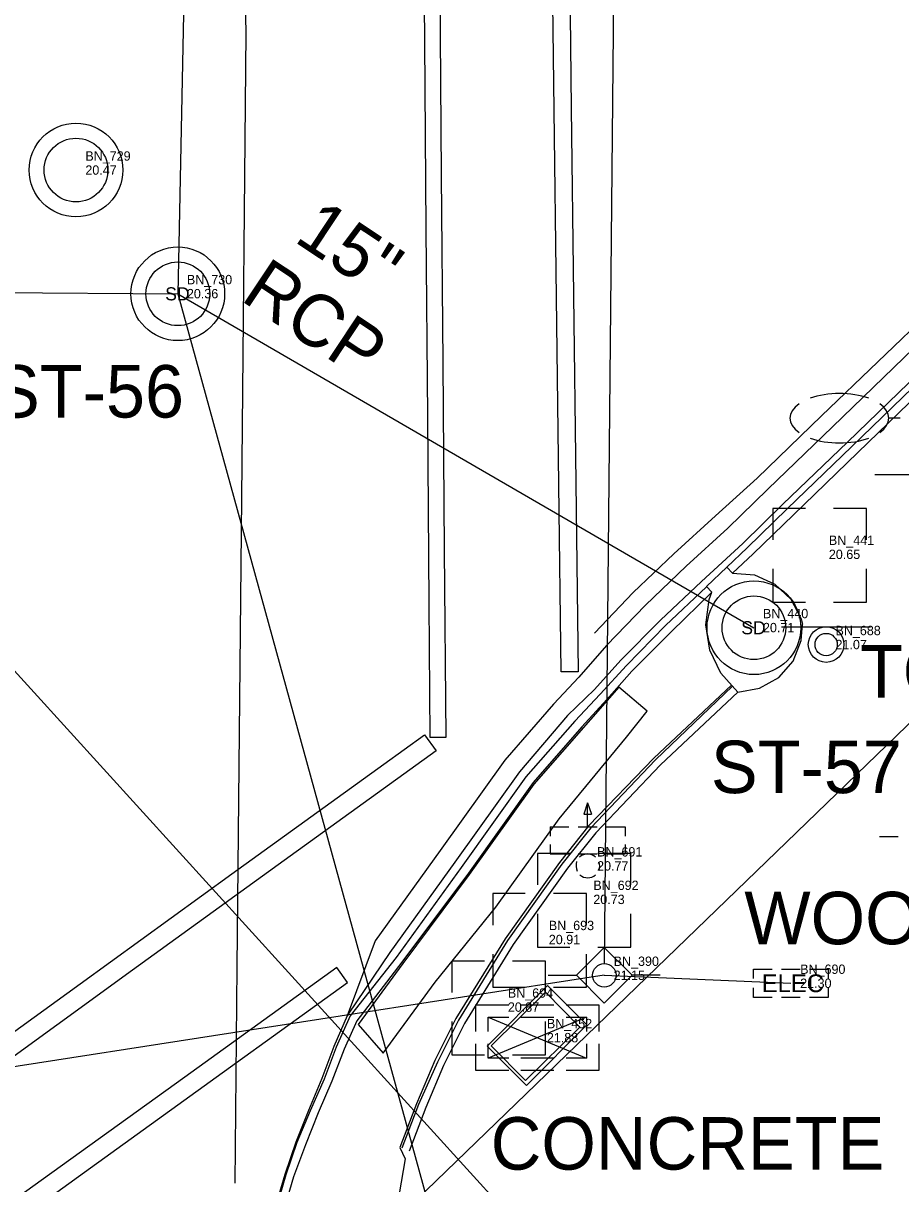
# Model space of a CAD drawing. Extents: x 509744 to 512285, y 1314862 to 1316822.
# Drawn here: x 510494.1 to 510540.9, y 1315940.7 to 1316002.7 of the extents above; entities that cross this region are included whole.
import ezdxf

# ---------------------------------------------------------------- set-up
doc = ezdxf.new("R2010")
doc.units = 0
for name, color, linetype in [('CGBack_ep', 7, 'Continuous'), ('CGep_ep', 7, 'Continuous'), ('CGFace_ep', 7, 'Continuous'), ('ConcSlabs_ep', 7, 'Continuous'), ('CurbRampWarning_ep', 7, 'Continuous'), ('ElecAer_ep', 7, 'Continuous'), ('GuyWireAnchor_ep', 7, 'Continuous'), ('InletCurb_ep', 7, 'Continuous'), ('Luminaire_ep', 7, 'Continuous'), ('ManholeSW_ep', 7, 'Continuous'), ('ManholeUnknown_ep', 7, 'Continuous'), ('MeterElec_ep', 7, 'Continuous'), ('NonPlottingEle_dp', 7, 'Continuous'), ('PavtAsphalt_ep', 7, 'Continuous'), ('PavtBreak_ep', 7, 'Continuous'), ('PedSignal_ep', 7, 'Continuous'), ('PipeCulvert_ep', 7, 'Continuous'), ('PMRK_ep', 7, 'Continuous'), ('PoleShared_ep', 7, 'Continuous'), ('PullBox_ep', 7, 'Continuous'), ('RWLine_ep', 7, 'Continuous'), ('SidewalkBack_ep', 7, 'Continuous'), ('SignalControl_ep', 7, 'Continuous'), ('SignSingle_ep', 7, 'Continuous'), ('Slopes_ep', 7, 'Continuous'), ('TextElevLabel', 7, 'Continuous'), ('TextPtLabel', 7, 'Continuous'), ('TextTopoLabel_ep', 7, 'Continuous')]:
    doc.layers.add(name, color=color, linetype=linetype)

msp = doc.modelspace()

# ---------------------------------------------------------------- linework, layer by layer
at = {"layer": 'CGBack_ep'}
for points in [[(510906.619, 1316389.372), (510906.094, 1316388.771), (510873.175, 1316351.137), (510840.313, 1316313.453), (510807.488, 1316275.737), (510774.647, 1316238.034), (510741.785, 1316200.35), (510708.978, 1316162.618), (510676.101, 1316124.947), (510643.265, 1316087.24), (510610.387, 1316049.569), (510574.578, 1316014.543), (510538.643, 1315979.773), (510535.201, 1315976.45), (510533.049, 1315974.36), (510531.944, 1315973.343)], [(510530.84, 1315972.326), (510528.7, 1315970.224), (510526.58, 1315968.101), (510525.246, 1315966.593), (510523.914, 1315965.127), (510521.306, 1315962.15), (510517.851, 1315957.32), (510514.308, 1315952.56), (510511.893, 1315949.429), (510511.227, 1315947.915), (510510.567, 1315946.206), (510509.833, 1315944.517), (510509.149, 1315942.816), (510508.523, 1315941.099), (510506.469, 1315934.112), (510506.151, 1315932.314), (510505.93, 1315930.491), (510505.271, 1315921.484)], [(510532.245, 1315966.988), (510528.104, 1315963.093), (510524.648, 1315959.473), (510523.14, 1315957.576), (510520.242, 1315953.501), (510517.643, 1315949.284), (510516.52, 1315947.046), (510515.581, 1315944.811), (510514.694, 1315942.473)]]:
    msp.add_lwpolyline(points, dxfattribs=at)
at = {"layer": 'CGep_ep'}
msp.add_lwpolyline([(510741.133, 1316200.92), (510708.324, 1316163.19), (510675.447, 1316125.519), (510642.649, 1316087.779), (510609.794, 1316050.088), (510574.024, 1316015.104), (510538.089, 1315980.334), (510534.647, 1315977.011), (510532.5, 1315974.915), (510530.292, 1315972.882), (510528.11, 1315970.821), (510525.996, 1315968.692), (510524.588, 1315967.118), (510523.15, 1315965.736), (510520.573, 1315962.735), (510517.125, 1315957.899), (510513.652, 1315953.084), (510511.433, 1315949.796), (510511.381, 1315949.707)], dxfattribs=at)
at = {"layer": 'CGFace_ep'}
for points in [[(510906.225, 1316389.717), (510905.7, 1316389.116), (510872.806, 1316351.459), (510839.944, 1316313.775), (510807.114, 1316276.063), (510774.274, 1316238.36), (510741.428, 1316200.662), (510708.597, 1316162.951), (510675.716, 1316125.283), (510642.909, 1316087.551), (510610.035, 1316049.877), (510574.249, 1316014.876), (510538.32, 1315980.1), (510534.878, 1315976.777), (510532.728, 1315974.684), (510531.649, 1315973.653)], [(510530.563, 1315972.616), (510530.559, 1315972.612), (510528.38, 1315970.548), (510526.287, 1315968.398), (510524.888, 1315966.879), (510523.537, 1315965.427), (510520.919, 1315962.459), (510517.468, 1315957.625), (510513.994, 1315952.81), (510511.543, 1315949.708), (510510.793, 1315948.028), (510510.15, 1315946.315), (510509.405, 1315944.629), (510508.702, 1315942.932), (510508.114, 1315941.205), (510506.084, 1315934.213), (510505.766, 1315932.415), (510505.545, 1315930.592), (510504.845, 1315921.259)], [(510531.952, 1315967.294), (510527.839, 1315963.37), (510524.388, 1315959.745), (510522.837, 1315957.798), (510519.939, 1315953.724), (510517.318, 1315949.473), (510516.195, 1315947.235), (510515.189, 1315944.967), (510514.303, 1315942.63)]]:
    msp.add_lwpolyline(points, dxfattribs=at)
at = {"layer": 'ConcSlabs_ep'}
msp.add_lwpolyline([(510519.072, 1315948.104), (510521.972, 1315950.965), (510523.808, 1315949.101), (510520.909, 1315946.241)], close=True, dxfattribs=at)
at = {"layer": 'CurbRampWarning_ep'}
msp.add_lwpolyline([(510511.975, 1315949.234), (510513.304, 1315947.711), (510516.084, 1315951.49), (510519.323, 1315955.494), (510522.698, 1315960.227), (510526.297, 1315964.573), (510527.402, 1315965.975), (510525.882, 1315967.251), (510521.341, 1315962.065), (510517.889, 1315957.253), (510514.35, 1315952.496)], close=True, dxfattribs=at)
at = {"layer": 'ElecAer_ep'}
for p, q in [((510526.298, 1316077.939), (510525.108, 1315952.49)), ((510525.108, 1315951.865), (510535.064, 1315951.44))]:
    msp.add_line(p, q, dxfattribs=at)
for points in [[(510447.916, 1315923.604), (510519.717, 1315939.401), (510434.348, 1316033.385), (510447.882, 1315923.851)], [(510525.108, 1315951.865), (510419.206, 1315935.43), (510273.562, 1315935.372), (510178.5, 1315925.306)]]:
    msp.add_lwpolyline(points, dxfattribs=at)
at = {"layer": 'GuyWireAnchor_ep'}
msp.add_line((510539.792, 1315959.28), (510540.792, 1315959.28), dxfattribs=at)
at = {"layer": 'InletCurb_ep'}
for points in [[(510530.84, 1315972.326), (510530.563, 1315972.616), (510531.649, 1315973.653), (510531.944, 1315973.343)], [(510531.944, 1315973.343), (510533.122, 1315973.237), (510534.203, 1315972.751), (510535.065, 1315971.939), (510535.611, 1315970.891), (510535.689, 1315970.611)], [(510532.245, 1315966.988), (510531.325, 1315967.998), (510530.733, 1315969.229), (510530.521, 1315970.579), (510530.706, 1315971.931), (510530.84, 1315972.326)], [(510532.245, 1315966.988), (510533.399, 1315967.188), (510534.419, 1315967.762), (510535.189, 1315968.644), (510535.62, 1315969.733), (510535.689, 1315970.611)]]:
    msp.add_lwpolyline(points, dxfattribs=at)
at = {"layer": 'Luminaire_ep'}
msp.add_line((510540.899, 1315981.607), (510540.299, 1315981.607), dxfattribs=at)
for start_param, end_param in [(4.075781, 5.348997), (5.668326, 6.898045), (2.526733, 3.756452), (0.934187, 2.207405)]:
    msp.add_ellipse((510537.659, 1315981.607), major_axis=(-2.64, 0), ratio=0.5, start_param=start_param, end_param=end_param, dxfattribs=at)
at = {"layer": 'ManholeSW_ep'}
for centre, radius in [((510502.341, 1315988.248), 2.5), ((510502.341, 1315988.248), 1.7), ((510533.095, 1315970.419), 2.5), ((510533.095, 1315970.419), 1.7)]:
    msp.add_circle(centre, radius, dxfattribs=at)
at = {"layer": 'ManholeUnknown_ep'}
for radius in [2.5, 1.7]:
    msp.add_circle((510496.905, 1315994.857), radius, dxfattribs=at)
at = {"layer": 'MeterElec_ep'}
for points in [[(510533.064, 1315951.688), (510533.064, 1315952.19), (510534.064, 1315952.19)], [(510534.564, 1315952.19), (510535.564, 1315952.19)], [(510536.064, 1315952.19), (510537.064, 1315952.19), (510537.064, 1315951.688)], [(510534.064, 1315950.687), (510533.064, 1315950.687), (510533.064, 1315951.188)], [(510537.064, 1315951.188), (510537.064, 1315950.687), (510536.064, 1315950.687)], [(510535.564, 1315950.687), (510534.564, 1315950.687)]]:
    msp.add_lwpolyline(points, dxfattribs=at)
at = {"layer": 'PavtAsphalt_ep'}
msp.add_lwpolyline([(510573.224, 1316015.914), (510537.289, 1315981.144), (510533.846, 1315977.821), (510531.697, 1315975.728), (510529.48, 1315973.704), (510527.307, 1315971.634), (510525.232, 1315969.466), (510523.749, 1315967.787), (510522.403, 1315966.332), (510519.791, 1315963.358), (510516.341, 1315958.525), (510512.867, 1315953.71), (510511.381, 1315949.707), (510510.662, 1315948.062), (510510.028, 1315946.347), (510509.316, 1315944.653), (510508.639, 1315942.949), (510508.051, 1315941.222), (510505.991, 1315934.237), (510505.673, 1315932.44), (510505.452, 1315930.617), (510504.719, 1315921.192), (510511.116, 1315924.575), (510510.582, 1315921.202)], dxfattribs=at)
at = {"layer": 'PavtBreak_ep'}
msp.add_lwpolyline([(510504.573, 1316068.305), (510505.103, 1316043.281), (510505.632, 1316018.255), (510505.973, 1316002.185), (510505.733, 1315977.345), (510505.494, 1315952.305), (510505.384, 1315940.768)], dxfattribs=at)
at = {"layer": 'PedSignal_ep'}
for p, q in [((510524.219, 1315961.069), (510524.021, 1315960.469)), ((510524.219, 1315959.794), (510524.219, 1315961.069)), ((510524.219, 1315961.069), (510524.417, 1315960.469)), ((510524.021, 1315960.469), (510524.417, 1315960.469)), ((510522.219, 1315959.794), (510523.219, 1315959.794)), ((510522.219, 1315959.794), (510522.219, 1315959.287)), ((510523.719, 1315959.794), (510524.719, 1315959.794)), ((510525.219, 1315959.794), (510526.219, 1315959.794)), ((510526.219, 1315959.794), (510526.219, 1315959.287)), ((510522.219, 1315958.852), (510522.219, 1315958.344)), ((510526.219, 1315958.852), (510526.219, 1315958.344)), ((510522.219, 1315958.344), (510523.219, 1315958.344)), ((510523.719, 1315958.344), (510524.719, 1315958.344)), ((510525.219, 1315958.344), (510526.219, 1315958.344))]:
    msp.add_line(p, q, dxfattribs=at)
for centre, radius, start, end in [((510524.211, 1315957.728), 0.616, 45.06774, 132.92209), ((510524.362, 1315957.726), 0.766, 163.88316, 202.84976), ((510524.436, 1315957.684), 0.437, 329.03624, 30.96376), ((510524.226, 1315957.686), 0.617, 227.10453, 312.89547)]:
    msp.add_arc(centre, radius, start, end, dxfattribs=at)
at = {"layer": 'PipeCulvert_ep'}
for p, q in [((510504.215, 1316082.587), (510502.341, 1315988.248)), ((510453.061, 1315988.58), (510502.341, 1315988.248)), ((510502.341, 1315988.248), (510563.442, 1315766.288)), ((510502.341, 1315988.248), (510533.095, 1315970.419))]:
    msp.add_line(p, q, dxfattribs=at)
at = {"layer": 'PMRK_ep'}
for points in [[(510904.086, 1316390.528), (510871.21, 1316352.856), (510838.345, 1316315.173), (510805.495, 1316277.479), (510772.752, 1316239.691), (510739.91, 1316201.99), (510707.064, 1316164.292), (510674.247, 1316126.568), (510641.452, 1316088.825), (510608.591, 1316051.141), (510572.788, 1316016.355), (510536.711, 1315981.729), (510533.269, 1315978.406), (510531.042, 1315976.391), (510528.825, 1315974.367), (510526.652, 1315972.298), (510524.577, 1315970.129)], [(510522.483, 1316068.153), (510522.606, 1316058.154), (510522.73, 1316048.155), (510522.853, 1316038.156), (510522.977, 1316028.156), (510523.1, 1316018.157), (510523.224, 1316008.158), (510523.348, 1315998.159), (510523.471, 1315988.159), (510523.595, 1315978.16), (510523.719, 1315968.072), (510522.809, 1315968.061), (510522.686, 1315978.06), (510522.562, 1315988.059), (510522.439, 1315998.059), (510522.315, 1316008.058), (510522.191, 1316018.057), (510522.068, 1316028.056), (510521.944, 1316038.056), (510521.821, 1316048.055), (510521.697, 1316058.054), (510521.573, 1316068.142), (510522.483, 1316068.153)], [(510515.425, 1316011.723), (510515.504, 1316001.723), (510515.583, 1315991.724), (510515.663, 1315981.724), (510515.742, 1315971.724), (510515.799, 1315964.572), (510516.66, 1315964.579), (510516.58, 1315974.579), (510516.501, 1315984.578), (510516.421, 1315994.578), (510516.342, 1316004.578)], [(510464.722, 1315927.965), (510472.824, 1315933.827), (510480.925, 1315939.69), (510489.027, 1315945.552), (510497.128, 1315951.414), (510505.23, 1315957.276), (510513.331, 1315963.138), (510515.507, 1315964.712), (510516.125, 1315963.857), (510508.024, 1315957.995), (510499.922, 1315952.133), (510491.821, 1315946.271), (510483.719, 1315940.409), (510475.618, 1315934.547), (510467.516, 1315928.684), (510465.341, 1315927.11), (510464.722, 1315927.965)], [(510510.829, 1315952.281), (510502.717, 1315946.434), (510494.604, 1315940.586), (510486.492, 1315934.739), (510478.38, 1315928.892), (510470.268, 1315923.044), (510464.332, 1315918.766), (510464.909, 1315917.966), (510473.021, 1315923.813), (510481.134, 1315929.66), (510489.246, 1315935.508), (510497.358, 1315941.355), (510505.471, 1315947.202), (510511.406, 1315951.481), (510510.829, 1315952.281)]]:
    msp.add_lwpolyline(points, dxfattribs=at)
at = {"layer": 'PoleShared_ep'}
for p, q in [((510522.12, 1315951.865), (510523.62, 1315951.865)), ((510528.096, 1315951.865), (510526.596, 1315951.865))]:
    msp.add_line(p, q, dxfattribs=at)
msp.add_lwpolyline([(510523.62, 1315951.865), (510525.108, 1315953.353), (510526.596, 1315951.865), (510525.108, 1315950.377), (510523.62, 1315951.865)], dxfattribs=at)
msp.add_circle((510525.108, 1315951.865), 0.625, dxfattribs=at)
at = {"layer": 'PullBox_ep'}
for points in [[(510535.842, 1315976.791), (510534.108, 1315976.791), (510534.108, 1315975.115)], [(510539.103, 1315975.115), (510539.103, 1315976.791), (510537.342, 1315976.791)], [(510534.108, 1315973.563), (510534.108, 1315971.791)], [(510537.342, 1315971.791), (510539.103, 1315971.791), (510539.103, 1315973.563)], [(510534.108, 1315971.791), (510535.842, 1315971.791)], [(510523.268, 1315958.369), (510521.535, 1315958.369), (510521.535, 1315956.694)], [(510526.53, 1315956.694), (510526.53, 1315958.369), (510524.768, 1315958.369)], [(510520.892, 1315956.226), (510519.159, 1315956.226), (510519.159, 1315954.55)], [(510524.154, 1315954.55), (510524.154, 1315956.226), (510522.392, 1315956.226)], [(510521.535, 1315955.142), (510521.535, 1315953.369)], [(510524.768, 1315953.369), (510526.53, 1315953.369), (510526.53, 1315955.142)], [(510521.535, 1315953.369), (510523.268, 1315953.369)], [(510518.705, 1315952.618), (510516.971, 1315952.618), (510516.971, 1315950.942)], [(510519.159, 1315952.998), (510519.159, 1315951.226)], [(510521.966, 1315950.942), (510521.966, 1315952.618), (510520.205, 1315952.618)], [(510522.392, 1315951.226), (510524.154, 1315951.226), (510524.154, 1315952.998)], [(510519.159, 1315951.226), (510520.892, 1315951.226)], [(510516.971, 1315949.39), (510516.971, 1315947.618)], [(510520.205, 1315947.618), (510521.966, 1315947.618), (510521.966, 1315949.39)], [(510516.971, 1315947.618), (510518.705, 1315947.618)]]:
    msp.add_lwpolyline(points, dxfattribs=at)
at = {"layer": 'RWLine_ep'}
msp.add_line((510616.27, 1316037.666), (510510.666, 1315935.625), dxfattribs=at)
at = {"layer": 'SidewalkBack_ep'}
msp.add_lwpolyline([(510531.899, 1315967.35), (510527.758, 1315963.455), (510524.278, 1315959.86), (510522.709, 1315957.892), (510519.811, 1315953.818), (510517.18, 1315949.553), (510516.058, 1315947.315), (510515.084, 1315945.009), (510514.198, 1315942.672), (510514.469, 1315942.066), (510514.15, 1315940.203), (510513.333, 1315939.706), (510511.27, 1315937.648), (510509.833, 1315935.015), (510509.755, 1315931.512), (510511.116, 1315924.575)], dxfattribs=at)
at = {"layer": 'SignalControl_ep'}
for p, q in [((510518.253, 1315950.28), (510520.003, 1315950.28)), ((510518.253, 1315948.859), (510518.253, 1315950.28)), ((510520.659, 1315950.28), (510522.409, 1315950.28)), ((510523.065, 1315950.28), (510524.815, 1315950.28)), ((510524.815, 1315950.28), (510524.815, 1315948.859)), ((510518.909, 1315949.624), (510524.159, 1315947.437)), ((510524.159, 1315949.624), (510518.909, 1315947.437)), ((510518.909, 1315949.624), (510520.003, 1315949.624)), ((510518.909, 1315948.859), (510518.909, 1315949.624)), ((510520.659, 1315949.624), (510522.409, 1315949.624)), ((510523.065, 1315949.624), (510524.159, 1315949.624)), ((510524.159, 1315949.624), (510524.159, 1315948.859)), ((510522.404, 1315948.869), (510522.404, 1315948.869)), ((510518.253, 1315946.78), (510518.253, 1315948.202)), ((510518.909, 1315947.437), (510518.909, 1315948.202)), ((510524.159, 1315948.202), (510524.159, 1315947.437)), ((510524.815, 1315948.202), (510524.815, 1315946.78)), ((510520.003, 1315947.437), (510518.909, 1315947.437)), ((510522.409, 1315947.437), (510520.659, 1315947.437)), ((510524.159, 1315947.437), (510523.065, 1315947.437)), ((510520.003, 1315946.78), (510518.253, 1315946.78)), ((510522.409, 1315946.78), (510520.659, 1315946.78)), ((510524.815, 1315946.78), (510523.068, 1315946.78))]:
    msp.add_line(p, q, dxfattribs=at)
at = {"layer": 'SignSingle_ep'}
for p, q in [((510539.547, 1315978.597), (510544.297, 1315978.597)), ((510534.575, 1315970.473), (510539.325, 1315970.473))]:
    msp.add_line(p, q, dxfattribs=at)
for radius in [0.95, 0.594]:
    msp.add_circle((510536.95, 1315969.523), radius, dxfattribs=at)
at = {"layer": 'Slopes_ep'}
msp.add_lwpolyline([(510518.849, 1315948.075), (510520.956, 1315945.98), (510524.179, 1315949.227), (510522.072, 1315951.323)], close=True, dxfattribs=at)

# ---------------------------------------------------------------- texts
at = {"layer": 'ManholeSW_ep'}
for p in [(510501.668, 1315987.898), (510532.422, 1315970.069)]:
    msp.add_text('SD', height=0.7, dxfattribs=at).set_placement(p)
at = {"layer": 'MeterElec_ep'}
msp.add_text('ELEC', height=0.95, dxfattribs=at).set_placement((510533.512, 1315950.965))
at = {"layer": 'NonPlottingEle_dp'}
for s, p in [('15"', (510508.48, 1315991.081)), ('RCP', (510505.624, 1315987.936))]:
    msp.add_text(s, height=2.8, rotation=326.37632, dxfattribs=at).set_placement(p)
for s, p in [('ST-56', (510492.474, 1315981.642)), ('ST-57', (510530.798, 1315961.591))]:
    msp.add_text(s, height=2.8, dxfattribs=at).set_placement(p)
at = {"layer": 'TextElevLabel'}
for s, p in [('20.47', (510497.405, 1315994.607)), ('20.36', (510502.825, 1315988.008)), ('20.65', (510537.096, 1315974.091)), ('20.71', (510533.578, 1315970.179)), ('21.07', (510537.45, 1315969.273)), ('20.77', (510524.724, 1315957.457)), ('20.73', (510524.522, 1315955.669)), ('20.91', (510522.146, 1315953.526)), ('21.15', (510525.608, 1315951.615)), ('21.30', (510535.564, 1315951.19)), ('20.87', (510519.959, 1315949.918)), ('21.88', (510522.043, 1315948.287))]:
    msp.add_text(s, height=0.5, dxfattribs=at).set_placement(p)
at = {"layer": 'TextPtLabel'}
for s, p in [('BN_729', (510497.405, 1315995.357)), ('BN_730', (510502.825, 1315988.758)), ('BN_441', (510537.096, 1315974.841)), ('BN_440', (510533.578, 1315970.929)), ('BN_688', (510537.45, 1315970.023)), ('BN_691', (510524.724, 1315958.207)), ('BN_692', (510524.522, 1315956.419)), ('BN_693', (510522.146, 1315954.276)), ('BN_390', (510525.608, 1315952.365)), ('BN_690', (510535.564, 1315951.94)), ('BN_694', (510519.959, 1315950.668)), ('BN_452', (510522.043, 1315949.037))]:
    msp.add_text(s, height=0.5, dxfattribs=at).set_placement(p)
at = {"layer": 'TextTopoLabel_ep'}
for s, p in [('TO YBOR CITY', (510538.759, 1315966.694)), ('WOOD', (510532.586, 1315953.522)), ('CONCRETE', (510519.043, 1315941.491))]:
    msp.add_text(s, height=2.8, dxfattribs=at).set_placement(p)

doc.saveas('drawing.dxf')
